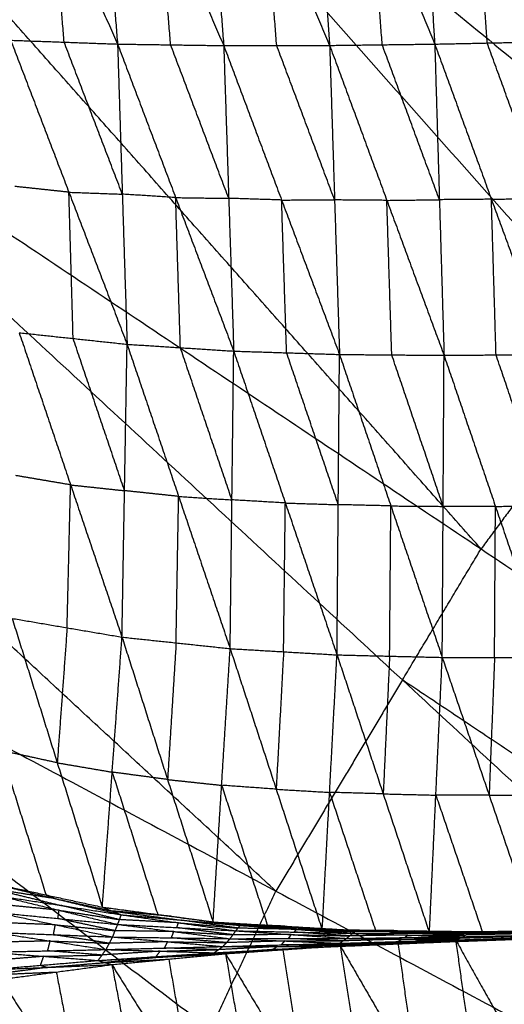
# Model space of a CAD drawing. Header units: millimetres. Extents: x -106 to 110, y -96 to 120.
# Tile 314 of 656: x -31 to -27, y 27 to 36. Entities that reach past the tile are written whole.
import ezdxf

# ---------------------------------------------------------------- set-up
doc = ezdxf.new("R2010")
doc.units = ezdxf.units.MM
doc.header["$MEASUREMENT"] = 0
doc.layers.add('Default', color=7, linetype='Continuous', true_color=0x000000)

msp = doc.modelspace()

# ---------------------------------------------------------------- linework, layer by layer
at = {"layer": 'Default'}
for points in [[(-28.5306, 42.3051, 3.8092), (-23.658, 35.5851, 3.779), (-18.7854, 28.865, 3.7488)], [(-28.5306, 42.3051, 3.8092), (-22.7796, 36.5541, 3.779), (-17.0287, 30.8032, 3.7488)], [(-25.0723, 34.0246, 3.779), (-27.5086, 37.3846, 3.7941), (-29.9449, 40.7446, 3.8092)], [(-31.3592, 39.1841, 3.8092), (-25.8514, 32.9741, 3.779), (-20.3436, 26.764, 3.7488)], [(-31.3592, 39.1841, 3.8092), (-25.0723, 34.0246, 3.779), (-18.7854, 28.865, 3.7488)], [(-27.6768, 38.2704, -2.8485), (-27.5894, 36.9362, -2.9766), (-27.502, 35.6019, -3.1047)], [(-27.6768, 38.2704, -2.8485), (-27.141, 36.9454, -2.9853), (-26.6053, 35.6204, -3.1221)], [(-30.4227, 38.1677, -2.7127), (-30.319, 36.8849, -2.8405), (-30.2153, 35.6021, -2.9682)], [(-30.4227, 38.1677, -2.7127), (-29.8649, 36.8784, -2.8719), (-29.3072, 35.5891, -3.0312)], [(-29.5096, 38.2033, -2.7737), (-29.4084, 36.8962, -2.9025), (-29.3072, 35.5891, -3.0312)], [(-29.5096, 38.2033, -2.7737), (-28.9554, 36.8969, -2.9245), (-28.4011, 35.5905, -3.0753)], [(-28.592, 38.2378, -2.8178), (-28.4966, 36.9142, -2.9466), (-28.4011, 35.5905, -3.0753)], [(-28.592, 38.2378, -2.8178), (-28.047, 36.9199, -2.9613), (-27.502, 35.6019, -3.1047)], [(-31.335, 38.1319, -2.631), (-30.7751, 36.867, -2.7996), (-30.2153, 35.6021, -2.9682)], [(-27.106, 31.2825, 3.779), (-29.8599, 34.3875, 3.7941), (-32.6138, 37.4926, 3.8092)], [(-27.9516, 35.5962, -3.09), (-27.9993, 36.258, -3.0256), (-28.047, 36.9199, -2.9613)], [(-27.0536, 35.6111, -3.1134), (-27.0973, 36.2783, -3.0494), (-27.141, 36.9454, -2.9853)], [(-30.6722, 35.6185, -2.9252), (-30.7237, 36.2428, -2.8624), (-30.7751, 36.867, -2.7996)], [(-29.7612, 35.5956, -2.9997), (-29.8131, 36.237, -2.9358), (-29.8649, 36.8784, -2.8719)], [(-28.8541, 35.5898, -3.0533), (-28.9048, 36.2434, -2.9889), (-28.9554, 36.8969, -2.9245)], [(-33.8683, 35.801, 3.8092), (-27.7784, 30.1607, 3.779), (-21.6884, 24.5204, 3.7488)], [(-33.8683, 35.801, 3.8092), (-27.106, 31.2825, 3.779), (-20.3436, 26.764, 3.7488)], [(-31.1291, 35.6349, -2.8822), (-30.6722, 35.6185, -2.9252), (-30.2153, 35.6021, -2.9682)], [(-31.1291, 35.6349, -2.8822), (-30.6315, 34.3342, -2.7761), (-30.1338, 33.0334, -2.67)], [(-30.1746, 34.3178, -2.8191), (-30.4234, 34.9681, -2.8721), (-30.6722, 35.6185, -2.9252)], [(-30.2153, 35.6021, -2.9682), (-30.1746, 34.3178, -2.8191), (-30.1338, 33.0334, -2.67)], [(-30.2153, 35.6021, -2.9682), (-29.7612, 35.5956, -2.9997), (-29.3072, 35.5891, -3.0312)], [(-30.2153, 35.6021, -2.9682), (-29.7185, 34.2885, -2.8483), (-29.2217, 32.9748, -2.7284)], [(-29.2644, 34.2819, -2.8798), (-29.5128, 34.9388, -2.9397), (-29.7612, 35.5956, -2.9997)], [(-29.3072, 35.5891, -3.0312), (-28.8541, 35.5898, -3.0533), (-28.4011, 35.5905, -3.0753)], [(-29.3072, 35.5891, -3.0312), (-29.2644, 34.2819, -2.8798), (-29.2217, 32.9748, -2.7284)], [(-29.3072, 35.5891, -3.0312), (-28.812, 34.2676, -2.9005), (-28.3169, 32.9461, -2.7698)], [(-28.359, 34.2683, -2.9226), (-28.6066, 34.9291, -2.9879), (-28.8541, 35.5898, -3.0533)], [(-28.4011, 35.5905, -3.0753), (-27.9516, 35.5962, -3.09), (-27.502, 35.6019, -3.1047)], [(-28.4011, 35.5905, -3.0753), (-28.359, 34.2683, -2.9226), (-28.3169, 32.9461, -2.7698)], [(-28.4011, 35.5905, -3.0753), (-27.9119, 34.2646, -2.9367), (-27.4227, 32.9387, -2.798)], [(-27.4623, 34.2703, -2.9514), (-27.707, 34.9332, -3.0207), (-27.9516, 35.5962, -3.09)], [(-27.502, 35.6019, -3.1047), (-27.0536, 35.6111, -3.1134), (-26.6053, 35.6204, -3.1221)], [(-27.502, 35.6019, -3.1047), (-27.4623, 34.2703, -2.9514), (-27.4227, 32.9387, -2.798)], [(-27.502, 35.6019, -3.1047), (-27.0174, 34.2739, -2.9601), (-26.5328, 32.9458, -2.8154)], [(-26.569, 34.2831, -2.9688), (-26.8113, 34.9471, -3.0411), (-27.0536, 35.6111, -3.1134)], [(-30.6315, 34.3342, -2.7761), (-30.8622, 34.3589, -2.7563), (-31.0929, 34.3836, -2.7365)], [(-30.5953, 33.0829, -2.6305), (-30.6134, 33.7085, -2.7033), (-30.6315, 34.3342, -2.7761)], [(-30.6315, 34.3342, -2.7761), (-30.403, 34.326, -2.7976), (-30.1746, 34.3178, -2.8191)], [(-29.7185, 34.2885, -2.8483), (-29.9465, 34.3031, -2.8337), (-30.1746, 34.3178, -2.8191)], [(-29.6778, 33.0041, -2.6992), (-29.6981, 33.6463, -2.7737), (-29.7185, 34.2885, -2.8483)], [(-29.7185, 34.2885, -2.8483), (-29.4915, 34.2852, -2.864), (-29.2644, 34.2819, -2.8798)], [(-28.812, 34.2676, -2.9005), (-29.0382, 34.2748, -2.8901), (-29.2644, 34.2819, -2.8798)], [(-28.812, 34.2676, -2.9005), (-28.5855, 34.268, -2.9115), (-28.359, 34.2683, -2.9226)], [(-28.7693, 32.9605, -2.7491), (-28.7907, 33.614, -2.8248), (-28.812, 34.2676, -2.9005)], [(-27.9119, 34.2646, -2.9367), (-28.1355, 34.2665, -2.9296), (-28.359, 34.2683, -2.9226)], [(-27.9119, 34.2646, -2.9367), (-27.6871, 34.2674, -2.944), (-27.4623, 34.2703, -2.9514)], [(-27.8698, 32.9424, -2.7839), (-27.8909, 33.6035, -2.8603), (-27.9119, 34.2646, -2.9367)], [(-27.0174, 34.2739, -2.9601), (-27.2399, 34.2721, -2.9557), (-27.4623, 34.2703, -2.9514)], [(-27.0174, 34.2739, -2.9601), (-26.7932, 34.2785, -2.9644), (-26.569, 34.2831, -2.9688)], [(-26.9777, 32.9423, -2.8067), (-26.9976, 33.6081, -2.8834), (-27.0174, 34.2739, -2.9601)], [(-28.8611, 28.3543, 3.779), (-31.9061, 31.1744, 3.7941), (-34.9511, 33.9946, 3.8092)], [(-31.0567, 33.1323, -2.5909), (-30.617, 31.83, -2.1449), (-30.1773, 30.5276, -1.6989)], [(-31.0567, 33.1323, -2.5909), (-30.5953, 33.0829, -2.6305), (-30.1338, 33.0334, -2.67)], [(-30.1556, 31.7805, -2.1845), (-30.3754, 32.4317, -2.4075), (-30.5953, 33.0829, -2.6305)], [(-30.1773, 30.5276, -1.6989), (-30.1556, 31.7805, -2.1845), (-30.1338, 33.0334, -2.67)], [(-30.1338, 33.0334, -2.67), (-29.693, 31.7312, -2.205), (-29.2522, 30.4291, -1.74)], [(-30.1338, 33.0334, -2.67), (-29.6778, 33.0041, -2.6992), (-29.2217, 32.9748, -2.7284)], [(-29.2369, 31.7019, -2.2342), (-29.4574, 32.353, -2.4667), (-29.6778, 33.0041, -2.6992)], [(-29.2522, 30.4291, -1.74), (-29.2369, 31.7019, -2.2342), (-29.2217, 32.9748, -2.7284)], [(-29.2217, 32.9748, -2.7284), (-28.78, 31.6752, -2.2493), (-28.3382, 30.3755, -1.7702)], [(-29.2217, 32.9748, -2.7284), (-28.7693, 32.9605, -2.7491), (-28.3169, 32.9461, -2.7698)], [(-28.3275, 31.6608, -2.27), (-28.5484, 32.3106, -2.5096), (-28.7693, 32.9605, -2.7491)], [(-28.3382, 30.3755, -1.7702), (-28.3275, 31.6608, -2.27), (-28.3169, 32.9461, -2.7698)], [(-28.3169, 32.9461, -2.7698), (-27.8774, 31.65, -2.2808), (-27.438, 30.3539, -1.7918)], [(-28.3169, 32.9461, -2.7698), (-27.8698, 32.9424, -2.7839), (-27.4227, 32.9387, -2.798)], [(-27.4303, 31.6463, -2.2949), (-27.6501, 32.2943, -2.5394), (-27.8698, 32.9424, -2.7839)], [(-27.4227, 32.9387, -2.798), (-26.9777, 32.9423, -2.8067), (-26.5328, 32.9458, -2.8154)], [(-25.8514, 32.9741, 3.779), (-26.4787, 32.1283, 3.779), (-27.106, 31.2825, 3.779)], [(-26.538, 31.6497, -2.3109), (-26.7579, 32.296, -2.5588), (-26.9777, 32.9423, -2.8067)], [(-27.438, 30.3539, -1.7918), (-27.4303, 31.6463, -2.2949), (-27.4227, 32.9387, -2.798)], [(-27.4227, 32.9387, -2.798), (-26.9829, 31.6461, -2.3022), (-26.5432, 30.3535, -1.8064)], [(-36.0338, 32.1882, 3.8092), (-29.4203, 27.172, 3.779), (-22.8068, 22.1557, 3.7488)], [(-36.0338, 32.1882, 3.8092), (-28.8611, 28.3543, 3.779), (-21.6884, 24.5204, 3.7488)], [(-30.617, 31.83, -2.1449), (-30.8519, 31.87, -2.1314), (-31.0868, 31.91, -2.1178)], [(-30.6471, 30.6076, -1.6718), (-30.632, 31.2188, -1.9084), (-30.617, 31.83, -2.1449)], [(-30.617, 31.83, -2.1449), (-30.3863, 31.8053, -2.1647), (-30.1556, 31.7805, -2.1845)], [(-29.693, 31.7312, -2.205), (-29.9243, 31.7559, -2.1947), (-30.1556, 31.7805, -2.1845)], [(-29.7147, 30.4784, -1.7195), (-29.7039, 31.1048, -1.9622), (-29.693, 31.7312, -2.205)], [(-29.693, 31.7312, -2.205), (-29.465, 31.7166, -2.2196), (-29.2369, 31.7019, -2.2342)], [(-28.78, 31.6752, -2.2493), (-29.0085, 31.6885, -2.2417), (-29.2369, 31.7019, -2.2342)], [(-28.7952, 30.4023, -1.7551), (-28.7876, 31.0387, -2.0022), (-28.78, 31.6752, -2.2493)], [(-28.78, 31.6752, -2.2493), (-28.5538, 31.668, -2.2596), (-28.3275, 31.6608, -2.27)], [(-27.8774, 31.65, -2.2808), (-28.1025, 31.6554, -2.2754), (-28.3275, 31.6608, -2.27)], [(-27.8881, 30.3647, -1.781), (-27.8828, 31.0073, -2.0309), (-27.8774, 31.65, -2.2808)], [(-27.8774, 31.65, -2.2808), (-27.6539, 31.6481, -2.2879), (-27.4303, 31.6463, -2.2949)], [(-26.9829, 31.6461, -2.3022), (-27.2066, 31.6462, -2.2986), (-27.4303, 31.6463, -2.2949)], [(-26.9906, 30.3537, -1.7991), (-26.9868, 30.9999, -2.0507), (-26.9829, 31.6461, -2.3022)], [(-26.9829, 31.6461, -2.3022), (-26.7605, 31.6479, -2.3066), (-26.538, 31.6497, -2.3109)], [(-27.7784, 30.1607, 3.779), (-27.4422, 30.7216, 3.779), (-27.106, 31.2825, 3.779)], [(-31.1169, 30.6876, -1.6447), (-30.7311, 29.4523, -0.7982), (-30.3453, 28.217, 0.0483)], [(-31.1169, 30.6876, -1.6447), (-30.6471, 30.6076, -1.6718), (-30.1773, 30.5276, -1.6989)], [(-30.6471, 30.6076, -1.6718), (-30.6891, 30.0299, -1.235), (-30.7311, 29.4523, -0.7982)], [(-30.3453, 28.217, 0.0483), (-30.2613, 29.3723, -0.8253), (-30.1773, 30.5276, -1.6989)], [(-30.1773, 30.5276, -1.6989), (-29.7878, 29.3089, -0.827), (-29.3983, 28.0902, 0.045)], [(-30.1773, 30.5276, -1.6989), (-29.7147, 30.4784, -1.7195), (-29.2522, 30.4291, -1.74)], [(-29.7147, 30.4784, -1.7195), (-29.7513, 29.8936, -1.2732), (-29.7878, 29.3089, -0.827)], [(-29.3983, 28.0902, 0.045), (-29.3252, 29.2596, -0.8475), (-29.2522, 30.4291, -1.74)], [(-29.2522, 30.4291, -1.74), (-28.8585, 29.226, -0.849), (-28.4648, 28.0228, 0.042)], [(-29.2522, 30.4291, -1.74), (-28.7952, 30.4023, -1.7551), (-28.3382, 30.3755, -1.7702)], [(-28.7952, 30.4023, -1.7551), (-28.8269, 29.8141, -1.302), (-28.8585, 29.226, -0.849)], [(-28.4648, 28.0228, 0.042), (-28.4015, 29.1992, -0.8641), (-28.3382, 30.3755, -1.7702)], [(-28.3382, 30.3755, -1.7702), (-27.9429, 29.1863, -0.8655), (-27.5476, 27.9972, 0.0393)], [(-28.3382, 30.3755, -1.7702), (-27.8881, 30.3647, -1.781), (-27.438, 30.3539, -1.7918)], [(-27.8881, 30.3647, -1.781), (-27.9155, 29.7755, -1.3232), (-27.9429, 29.1863, -0.8655)], [(-27.5476, 27.9972, 0.0393), (-27.4928, 29.1755, -0.8763), (-27.438, 30.3539, -1.7918)], [(-27.438, 30.3539, -1.7918), (-27.0371, 29.176, -0.8775), (-26.6362, 27.9982, 0.0367)], [(-27.438, 30.3539, -1.7918), (-26.9906, 30.3537, -1.7991), (-26.5432, 30.3535, -1.8064)], [(-26.9906, 30.3537, -1.7991), (-27.0138, 29.7649, -1.3383), (-27.0371, 29.176, -0.8775)], [(-30.3207, 25.2681, 3.779), (-33.6275, 27.7762, 3.7941), (-36.9342, 30.2843, 3.8092)], [(-27.7784, 30.1607, 3.779), (-28.3197, 29.2575, 3.779), (-28.8611, 28.3543, 3.779)], [(-21.016, 25.6422, 3.7488), (-24.3972, 27.9014, 3.7639), (-27.7784, 30.1607, 3.779)], [(-31.213, 29.557, -0.7963), (-31.0201, 28.9394, -0.3731), (-30.8272, 28.3217, 0.0502)], [(-30.7311, 29.4523, -0.7982), (-30.972, 29.5046, -0.7973), (-31.213, 29.557, -0.7963)], [(-30.7311, 29.4523, -0.7982), (-30.4962, 29.4123, -0.8117), (-30.2613, 29.3723, -0.8253)], [(-30.2613, 29.3723, -0.8253), (-30.0666, 28.763, -0.3893), (-29.8718, 28.1536, 0.0467)], [(-29.7878, 29.3089, -0.827), (-30.0245, 29.3406, -0.8261), (-30.2613, 29.3723, -0.8253)], [(-29.7878, 29.3089, -0.827), (-29.5565, 29.2843, -0.8372), (-29.3252, 29.2596, -0.8475)], [(-29.3252, 29.2596, -0.8475), (-29.1284, 28.6581, -0.402), (-28.9316, 28.0565, 0.0435)], [(-28.8585, 29.226, -0.849), (-29.0919, 29.2428, -0.8482), (-29.3252, 29.2596, -0.8475)], [(-28.8585, 29.226, -0.849), (-28.63, 29.2126, -0.8565), (-28.4015, 29.1992, -0.8641)], [(-28.4015, 29.1992, -0.8641), (-28.2039, 28.6046, -0.4117), (-28.0062, 28.01, 0.0406)], [(-27.9429, 29.1863, -0.8655), (-28.1722, 29.1928, -0.8648), (-28.4015, 29.1992, -0.8641)], [(-27.9429, 29.1863, -0.8655), (-27.7178, 29.1809, -0.8709), (-27.4928, 29.1755, -0.8763)], [(-27.0371, 29.176, -0.8775), (-27.2649, 29.1758, -0.8769), (-27.4928, 29.1755, -0.8763)], [(-27.4928, 29.1755, -0.8763), (-27.2923, 28.5866, -0.4191), (-27.0919, 27.9977, 0.038)], [(-27.0371, 29.176, -0.8775), (-26.8134, 29.1759, -0.8812), (-26.5897, 29.1759, -0.8848)], [(-31.3091, 28.4264, 0.052), (-30.8272, 28.3217, 0.0502), (-30.3453, 28.217, 0.0483)], [(-31.3091, 28.4264, 0.052), (-30.7464, 28.2891, 0.0029), (-30.1837, 28.1517, -0.0462)], [(-37.8347, 28.3805, 3.8092), (-30.7613, 24.0367, 3.779), (-23.688, 19.6929, 3.7488)], [(-37.8347, 28.3805, 3.8092), (-30.3207, 25.2681, 3.779), (-22.8068, 22.1557, 3.7488)], [(-31.2627, 28.369, -0.0214), (-30.9813, 28.3003, -0.046), (-30.7, 28.2316, -0.0705)], [(-30.7464, 28.2891, 0.0029), (-31.0046, 28.329, -0.0092), (-31.2627, 28.369, -0.0214)], [(-31.2163, 28.3115, -0.0948), (-30.7153, 28.1903, -0.0999), (-30.2144, 28.0691, -0.105)], [(-31.2163, 28.3115, -0.0948), (-30.7, 28.2316, -0.0705), (-30.1837, 28.1517, -0.0462)], [(-30.8272, 28.3217, 0.0502), (-30.7868, 28.3054, 0.0266), (-30.7464, 28.2891, 0.0029)], [(-29.4203, 27.172, 3.779), (-29.1407, 27.7631, 3.779), (-28.8611, 28.3543, 3.779)], [(-30.7153, 28.1903, -0.0999), (-30.9711, 28.2156, -0.1195), (-31.2268, 28.2409, -0.1391)], [(-30.7464, 28.2891, 0.0029), (-30.5055, 28.2367, 0.002), (-30.2645, 28.1843, 0.0011)], [(-30.199, 28.1104, -0.0756), (-30.4495, 28.171, -0.073), (-30.7, 28.2316, -0.0705)], [(-31.2374, 28.1702, -0.1834), (-30.7476, 28.0659, -0.1482), (-30.2578, 27.9617, -0.1129)], [(-31.2374, 28.1702, -0.1834), (-30.7259, 28.1197, -0.1442), (-30.2144, 28.0691, -0.105)], [(-30.7259, 28.1197, -0.1442), (-30.7206, 28.155, -0.1221), (-30.7153, 28.1903, -0.0999)], [(-30.7153, 28.1903, -0.0999), (-30.4572, 28.1504, -0.0877), (-30.199, 28.1104, -0.0756)], [(-30.3453, 28.217, 0.0483), (-30.2645, 28.1843, 0.0011), (-30.1837, 28.1517, -0.0462)], [(-30.3453, 28.217, 0.0483), (-29.8718, 28.1536, 0.0467), (-29.3983, 28.0902, 0.045)], [(-30.3453, 28.217, 0.0483), (-29.7561, 28.1388, 0.0175), (-29.1668, 28.0605, -0.0133)], [(-30.2645, 28.1843, 0.0011), (-29.9699, 28.1452, -0.0143), (-29.6752, 28.1061, -0.0298)], [(-29.7561, 28.1388, 0.0175), (-30.0103, 28.1616, 0.0093), (-30.2645, 28.1843, 0.0011)], [(-30.2144, 28.0691, -0.105), (-30.199, 28.1104, -0.0756), (-30.1837, 28.1517, -0.0462)], [(-30.1837, 28.1517, -0.0462), (-29.6936, 28.0831, -0.0489), (-29.2035, 28.0144, -0.0515)], [(-30.1837, 28.1517, -0.0462), (-29.6752, 28.1061, -0.0298), (-29.1668, 28.0605, -0.0133)], [(-29.8718, 28.1536, 0.0467), (-29.8139, 28.1462, 0.0321), (-29.7561, 28.1388, 0.0175)], [(-30.7476, 28.0659, -0.1482), (-31.0005, 28.0758, -0.1698), (-31.2535, 28.0856, -0.1914)], [(-30.7637, 27.9814, -0.1562), (-30.7556, 28.0237, -0.1522), (-30.7476, 28.0659, -0.1482)], [(-30.7476, 28.0659, -0.1482), (-30.4918, 28.0407, -0.1286), (-30.2361, 28.0154, -0.109)], [(-30.2361, 28.0154, -0.109), (-30.481, 28.0675, -0.1266), (-30.7259, 28.1197, -0.1442)], [(-30.2578, 27.9617, -0.1129), (-30.2361, 28.0154, -0.109), (-30.2144, 28.0691, -0.105)], [(-30.2144, 28.0691, -0.105), (-29.7336, 28.008, -0.0797), (-29.2528, 27.9469, -0.0544)], [(-30.2144, 28.0691, -0.105), (-29.7089, 28.0418, -0.0783), (-29.2035, 28.0144, -0.0515)], [(-29.6936, 28.0831, -0.0489), (-29.9463, 28.0967, -0.0622), (-30.199, 28.1104, -0.0756)], [(-29.7561, 28.1388, 0.0175), (-29.5193, 28.1071, 0.0167), (-29.2825, 28.0754, 0.0158)], [(-29.7089, 28.0418, -0.0783), (-29.7012, 28.0624, -0.0636), (-29.6936, 28.0831, -0.0489)], [(-29.6936, 28.0831, -0.0489), (-29.4393, 28.0603, -0.0407), (-29.1851, 28.0375, -0.0324)], [(-29.1851, 28.0375, -0.0324), (-29.4302, 28.0718, -0.0311), (-29.6752, 28.1061, -0.0298)], [(-29.3983, 28.0902, 0.045), (-29.2825, 28.0754, 0.0158), (-29.1668, 28.0605, -0.0133)], [(-29.3983, 28.0902, 0.045), (-28.9316, 28.0565, 0.0435), (-28.4648, 28.0228, 0.042)], [(-29.3983, 28.0902, 0.045), (-28.7831, 28.0541, 0.0261), (-28.1678, 28.018, 0.0073)], [(-29.2825, 28.0754, 0.0158), (-28.9749, 28.0573, 0.0064), (-28.6673, 28.0393, -0.003)], [(-28.7831, 28.0541, 0.0261), (-29.0328, 28.0647, 0.021), (-29.2825, 28.0754, 0.0158)], [(-29.2035, 28.0144, -0.0515), (-29.1851, 28.0375, -0.0324), (-29.1668, 28.0605, -0.0133)], [(-29.1668, 28.0605, -0.0133), (-28.6861, 28.0266, -0.0154), (-28.2055, 27.9927, -0.0175)], [(-29.1668, 28.0605, -0.0133), (-28.6673, 28.0393, -0.003), (-28.1678, 28.018, 0.0073)], [(-28.9316, 28.0565, 0.0435), (-28.8573, 28.0553, 0.0348), (-28.7831, 28.0541, 0.0261)], [(-31.2696, 28.0011, -0.1994), (-30.7916, 27.9275, -0.1473), (-30.3136, 27.854, -0.0952)], [(-31.2696, 28.0011, -0.1994), (-30.7637, 27.9814, -0.1562), (-30.2578, 27.9617, -0.1129)], [(-30.2857, 27.9078, -0.1041), (-30.5247, 27.9446, -0.1301), (-30.7637, 27.9814, -0.1562)], [(-29.7336, 28.008, -0.0797), (-29.9848, 28.0117, -0.0943), (-30.2361, 28.0154, -0.109)], [(-29.7553, 27.9543, -0.0837), (-29.7445, 27.9811, -0.0817), (-29.7336, 28.008, -0.0797)], [(-29.7336, 28.008, -0.0797), (-29.4809, 27.9943, -0.0663), (-29.2281, 27.9807, -0.053)], [(-29.2281, 27.9807, -0.053), (-29.4685, 28.0112, -0.0656), (-29.7089, 28.0418, -0.0783)], [(-29.2528, 27.9469, -0.0544), (-29.2281, 27.9807, -0.053), (-29.2035, 28.0144, -0.0515)], [(-28.7294, 27.982, -0.0345), (-28.9787, 27.9813, -0.0437), (-29.2281, 27.9807, -0.053)], [(-29.2035, 28.0144, -0.0515), (-28.7294, 27.982, -0.0345), (-28.2553, 27.9495, -0.0174)], [(-29.2035, 28.0144, -0.0515), (-28.7045, 28.0036, -0.0345), (-28.2055, 27.9927, -0.0175)], [(-28.6861, 28.0266, -0.0154), (-28.9356, 28.0321, -0.0239), (-29.1851, 28.0375, -0.0324)], [(-28.7831, 28.0541, 0.0261), (-28.5497, 28.0373, 0.0254), (-28.3163, 28.0204, 0.0246)], [(-28.754, 27.9482, -0.0359), (-28.7417, 27.9651, -0.0352), (-28.7294, 27.982, -0.0345)], [(-28.7294, 27.982, -0.0345), (-28.4799, 27.9765, -0.0259), (-28.2304, 27.9711, -0.0174)], [(-28.7045, 28.0036, -0.0345), (-28.6953, 28.0151, -0.025), (-28.6861, 28.0266, -0.0154)], [(-28.2304, 27.9711, -0.0174), (-28.4674, 27.9873, -0.026), (-28.7045, 28.0036, -0.0345)], [(-28.6861, 28.0266, -0.0154), (-28.4364, 28.016, -0.0102), (-28.1867, 28.0054, -0.0051)], [(-28.1867, 28.0054, -0.0051), (-28.427, 28.0223, -0.0041), (-28.6673, 28.0393, -0.003)], [(-28.4648, 28.0228, 0.042), (-28.3163, 28.0204, 0.0246), (-28.1678, 28.018, 0.0073)], [(-28.4648, 28.0228, 0.042), (-28.0062, 28.01, 0.0406), (-27.5476, 27.9972, 0.0393)], [(-28.4648, 28.0228, 0.042), (-27.8215, 28.0154, 0.0305), (-27.1782, 28.008, 0.0189)], [(-28.3163, 28.0204, 0.0246), (-27.9947, 28.0167, 0.0189), (-27.673, 28.013, 0.0131)], [(-27.8215, 28.0154, 0.0305), (-28.0689, 28.0179, 0.0276), (-28.3163, 28.0204, 0.0246)], [(-28.2553, 27.9495, -0.0174), (-28.2304, 27.9711, -0.0174), (-28.2055, 27.9927, -0.0175)], [(-27.7336, 27.9783, -0.0067), (-27.982, 27.9747, -0.0121), (-28.2304, 27.9711, -0.0174)], [(-28.2055, 27.9927, -0.0175), (-28.1867, 28.0054, -0.0051), (-28.1678, 28.018, 0.0073)], [(-28.2055, 27.9927, -0.0175), (-27.71, 27.993, -0.0075), (-27.2145, 27.9933, 0.0025)], [(-28.2055, 27.9927, -0.0175), (-27.7336, 27.9783, -0.0067), (-27.2616, 27.9638, 0.004)], [(-27.6912, 28.0057, 0.0049), (-27.9389, 28.0055, -0.0001), (-28.1867, 28.0054, -0.0051)], [(-28.1678, 28.018, 0.0073), (-27.6912, 28.0057, 0.0049), (-27.2145, 27.9933, 0.0025)], [(-28.1678, 28.018, 0.0073), (-27.673, 28.013, 0.0131), (-27.1782, 28.008, 0.0189)], [(-28.0062, 28.01, 0.0406), (-27.9139, 28.0127, 0.0356), (-27.8215, 28.0154, 0.0305)], [(-27.8215, 28.0154, 0.0305), (-27.5922, 28.009, 0.0298), (-27.3629, 28.0026, 0.0291)], [(-27.7584, 27.9567, -0.0067), (-27.746, 27.9675, -0.0067), (-27.7336, 27.9783, -0.0067)], [(-27.7336, 27.9783, -0.0067), (-27.4858, 27.9784, -0.0017), (-27.2381, 27.9786, 0.0033)], [(-27.71, 27.993, -0.0075), (-27.7006, 27.9993, -0.0013), (-27.6912, 28.0057, 0.0049)], [(-27.2381, 27.9786, 0.0033), (-27.474, 27.9858, -0.0021), (-27.71, 27.993, -0.0075)], [(-27.6912, 28.0057, 0.0049), (-27.4438, 28.0032, 0.0078), (-27.1964, 28.0007, 0.0107)], [(-27.1964, 28.0007, 0.0107), (-27.4347, 28.0068, 0.0119), (-27.673, 28.013, 0.0131)], [(-27.5476, 27.9972, 0.0393), (-27.3629, 28.0026, 0.0291), (-27.1782, 28.008, 0.0189)], [(-27.5476, 27.9972, 0.0393), (-27.0919, 27.9977, 0.038), (-26.6362, 27.9982, 0.0367)], [(-27.3877, 27.921, 0.0238), (-26.8556, 27.9471, 0.03), (-26.3236, 27.9732, 0.0361)], [(-27.3629, 28.0026, 0.0291), (-27.135, 28.0028, 0.0285), (-26.9072, 28.0031, 0.0278)], [(-27.323, 27.9358, 0.0387), (-26.8233, 27.9545, 0.0374), (-26.3236, 27.9732, 0.0361)], [(-27.2616, 27.9638, 0.004), (-27.2381, 27.9786, 0.0033), (-27.2145, 27.9933, 0.0025)], [(-27.2616, 27.9638, 0.004), (-26.7653, 27.975, 0.0088), (-26.269, 27.9862, 0.0136)], [(-26.7418, 27.9897, 0.0081), (-26.9899, 27.9842, 0.0057), (-27.2381, 27.9786, 0.0033)], [(-27.2145, 27.9933, 0.0025), (-26.7212, 28.0007, 0.0072), (-26.2278, 28.0081, 0.0118)], [(-27.2145, 27.9933, 0.0025), (-27.1964, 28.0007, 0.0107), (-27.1782, 28.008, 0.0189)], [(-27.2145, 27.9933, 0.0025), (-26.7418, 27.9897, 0.0081), (-26.269, 27.9862, 0.0136)], [(-26.703, 28.008, 0.0154), (-26.9497, 28.0043, 0.0131), (-27.1964, 28.0007, 0.0107)], [(-27.1782, 28.008, 0.0189), (-26.6873, 28.0129, 0.0214), (-26.1963, 28.0178, 0.0238)], [(-27.1782, 28.008, 0.0189), (-26.703, 28.008, 0.0154), (-26.2278, 28.0081, 0.0118)], [(-27.1782, 28.008, 0.0189), (-26.9072, 28.0031, 0.0278), (-26.6362, 27.9982, 0.0367)], [(-26.9072, 28.0031, 0.0278), (-26.9995, 28.0004, 0.0329), (-27.0919, 27.9977, 0.038)], [(-26.9072, 28.0031, 0.0278), (-26.7972, 28.008, 0.0246), (-26.6873, 28.0129, 0.0214)], [(-26.4163, 28.008, 0.0303), (-26.6617, 28.0055, 0.0291), (-26.9072, 28.0031, 0.0278)], [(-30.7916, 27.9275, -0.1473), (-31.0414, 27.922, -0.1666), (-31.2911, 27.9164, -0.1859)], [(-30.8132, 27.8429, -0.1338), (-30.8024, 27.8852, -0.1405), (-30.7916, 27.9275, -0.1473)], [(-30.7916, 27.9275, -0.1473), (-30.5386, 27.9177, -0.1257), (-30.2857, 27.9078, -0.1041)], [(-30.3136, 27.854, -0.0952), (-30.2857, 27.9078, -0.1041), (-30.2578, 27.9617, -0.1129)], [(-29.7863, 27.9208, -0.078), (-30.036, 27.9143, -0.091), (-30.2857, 27.9078, -0.1041)], [(-30.2578, 27.9617, -0.1129), (-29.7863, 27.9208, -0.078), (-29.3148, 27.8799, -0.043)], [(-30.2578, 27.9617, -0.1129), (-29.7553, 27.9543, -0.0837), (-29.2528, 27.9469, -0.0544)], [(-29.8142, 27.867, -0.0691), (-29.8002, 27.8939, -0.0735), (-29.7863, 27.9208, -0.078)], [(-29.7863, 27.9208, -0.078), (-29.535, 27.9171, -0.0633), (-29.2838, 27.9134, -0.0487)], [(-29.2838, 27.9134, -0.0487), (-29.5195, 27.9338, -0.0662), (-29.7553, 27.9543, -0.0837)], [(-29.3893, 27.8263, -0.0067), (-28.8502, 27.8565, 0.0174), (-28.311, 27.8867, 0.0415)], [(-29.3148, 27.8799, -0.043), (-29.2838, 27.9134, -0.0487), (-29.2528, 27.9469, -0.0544)], [(-29.3148, 27.8799, -0.043), (-28.8158, 27.8938, -0.0265), (-28.3169, 27.9077, -0.0101)], [(-29.2917, 27.8188, 0.0444), (-28.8013, 27.8528, 0.043), (-28.311, 27.8867, 0.0415)], [(-28.7849, 27.9273, -0.0322), (-29.0343, 27.9204, -0.0405), (-29.2838, 27.9134, -0.0487)], [(-29.2528, 27.9469, -0.0544), (-28.754, 27.9482, -0.0359), (-28.2553, 27.9495, -0.0174)], [(-29.2528, 27.9469, -0.0544), (-28.7849, 27.9273, -0.0322), (-28.3169, 27.9077, -0.0101)], [(-28.8527, 27.8793, -0.015), (-28.6032, 27.8862, -0.0067), (-28.3538, 27.8932, 0.0015)], [(-28.8158, 27.8938, -0.0265), (-28.8004, 27.9106, -0.0294), (-28.7849, 27.9273, -0.0322)], [(-28.3538, 27.8932, 0.0015), (-28.5848, 27.8935, -0.0125), (-28.8158, 27.8938, -0.0265)], [(-28.7849, 27.9273, -0.0322), (-28.5355, 27.928, -0.023), (-28.2861, 27.9286, -0.0137)], [(-28.2861, 27.9286, -0.0137), (-28.5201, 27.9384, -0.0248), (-28.754, 27.9482, -0.0359)], [(-28.3906, 27.8786, 0.0131), (-27.8568, 27.9072, 0.0259), (-27.323, 27.9358, 0.0387)], [(-28.3906, 27.8786, 0.0131), (-27.8892, 27.8998, 0.0184), (-27.3877, 27.921, 0.0238)], [(-28.3906, 27.8786, 0.0131), (-28.3538, 27.8932, 0.0015), (-28.3169, 27.9077, -0.0101)], [(-28.3906, 27.8786, 0.0131), (-28.3508, 27.8826, 0.0273), (-28.311, 27.8867, 0.0415)], [(-27.8523, 27.9144, 0.0069), (-28.103, 27.9038, 0.0042), (-28.3538, 27.8932, 0.0015)], [(-28.3508, 27.8826, 0.0273), (-28.0839, 27.8969, 0.0337), (-27.817, 27.9112, 0.0401)], [(-27.8568, 27.9072, 0.0259), (-28.1038, 27.8949, 0.0266), (-28.3508, 27.8826, 0.0273)], [(-28.3169, 27.9077, -0.0101), (-28.2861, 27.9286, -0.0137), (-28.2553, 27.9495, -0.0174)], [(-28.3169, 27.9077, -0.0101), (-27.8181, 27.9222, -0.0006), (-27.3193, 27.9366, 0.0088)], [(-28.3169, 27.9077, -0.0101), (-27.8523, 27.9144, 0.0069), (-27.3877, 27.921, 0.0238)], [(-28.311, 27.8867, 0.0415), (-27.817, 27.9112, 0.0401), (-27.323, 27.9358, 0.0387)], [(-28.311, 27.8867, 0.0415), (-28.1289, 26.7323, -0.9081), (-27.9469, 25.5779, -1.8578)], [(-28.311, 27.8867, 0.0415), (-27.656, 26.7539, -0.9164), (-27.0011, 25.6212, -1.8744)], [(-27.7873, 27.943, -0.0043), (-28.0367, 27.9358, -0.009), (-28.2861, 27.9286, -0.0137)], [(-28.2553, 27.9495, -0.0174), (-27.7584, 27.9567, -0.0067), (-27.2616, 27.9638, 0.004)], [(-28.2553, 27.9495, -0.0174), (-27.7873, 27.943, -0.0043), (-27.3193, 27.9366, 0.0088)], [(-27.8892, 27.8998, 0.0184), (-27.8707, 27.9071, 0.0127), (-27.8523, 27.9144, 0.0069)], [(-27.8892, 27.8998, 0.0184), (-27.873, 27.9035, 0.0222), (-27.8568, 27.9072, 0.0259)], [(-27.8568, 27.9072, 0.0259), (-27.6061, 27.9178, 0.0286), (-27.3554, 27.9284, 0.0313)], [(-27.8523, 27.9144, 0.0069), (-27.6029, 27.9216, 0.0116), (-27.3535, 27.9288, 0.0163)], [(-27.8181, 27.9222, -0.0006), (-27.8027, 27.9326, -0.0025), (-27.7873, 27.943, -0.0043)], [(-27.3535, 27.9288, 0.0163), (-27.5858, 27.9255, 0.0078), (-27.8181, 27.9222, -0.0006)], [(-27.817, 27.9112, 0.0401), (-27.7365, 27.3326, -0.4381), (-27.656, 26.7539, -0.9164)], [(-27.7873, 27.943, -0.0043), (-27.5389, 27.9466, 0.0011), (-27.2905, 27.9502, 0.0064)], [(-27.2905, 27.9502, 0.0064), (-27.5244, 27.9534, -0.0001), (-27.7584, 27.9567, -0.0067)], [(-27.3877, 27.921, 0.0238), (-26.884, 27.9392, 0.0258), (-26.3803, 27.9574, 0.0278)], [(-27.3877, 27.921, 0.0238), (-27.3535, 27.9288, 0.0163), (-27.3193, 27.9366, 0.0088)], [(-27.3877, 27.921, 0.0238), (-27.3554, 27.9284, 0.0313), (-27.323, 27.9358, 0.0387)], [(-27.3554, 27.9284, 0.0313), (-27.0893, 27.9415, 0.0344), (-26.8233, 27.9545, 0.0374)], [(-26.8556, 27.9471, 0.03), (-27.1055, 27.9378, 0.0306), (-27.3554, 27.9284, 0.0313)], [(-26.8498, 27.947, 0.0183), (-27.1016, 27.9379, 0.0173), (-27.3535, 27.9288, 0.0163)], [(-27.323, 27.9358, 0.0387), (-27.1621, 26.7785, -0.9178), (-27.0011, 25.6212, -1.8744)], [(-27.323, 27.9358, 0.0387), (-26.6867, 26.797, -0.9232), (-26.0503, 25.6582, -1.8851)], [(-27.3193, 27.9366, 0.0088), (-26.8196, 27.9516, 0.0129), (-26.3198, 27.9666, 0.0171)], [(-27.3193, 27.9366, 0.0088), (-27.2905, 27.9502, 0.0064), (-27.2616, 27.9638, 0.004)], [(-27.3193, 27.9366, 0.0088), (-26.8498, 27.947, 0.0183), (-26.3803, 27.9574, 0.0278)], [(-26.7907, 27.9652, 0.0106), (-27.0406, 27.9577, 0.0085), (-27.2905, 27.9502, 0.0064)], [(-27.2616, 27.9638, 0.004), (-26.7907, 27.9652, 0.0106), (-26.3198, 27.9666, 0.0171)], [(-31.3127, 27.8317, -0.1724), (-30.8132, 27.8429, -0.1338), (-30.3136, 27.854, -0.0952)], [(-31.3127, 27.8317, -0.1724), (-30.8474, 27.7961, -0.1055), (-30.3821, 27.7606, -0.0386)], [(-30.8474, 27.7961, -0.1055), (-30.5977, 27.8017, -0.0862), (-30.3479, 27.8073, -0.0669)], [(-30.3479, 27.8073, -0.0669), (-30.5805, 27.8251, -0.1003), (-30.8132, 27.8429, -0.1338)], [(-30.3821, 27.7606, -0.0386), (-30.3479, 27.8073, -0.0669), (-30.3136, 27.854, -0.0952)], [(-30.3821, 27.7606, -0.0386), (-29.8857, 27.7935, -0.0226), (-29.3893, 27.8263, -0.0067)], [(-30.3821, 27.7606, -0.0386), (-29.8369, 27.7897, 0.0029), (-29.2917, 27.8188, 0.0444)], [(-29.8515, 27.8402, -0.0509), (-30.0997, 27.8237, -0.0589), (-30.3479, 27.8073, -0.0669)], [(-30.3136, 27.854, -0.0952), (-29.8142, 27.867, -0.0691), (-29.3148, 27.8799, -0.043)], [(-30.3136, 27.854, -0.0952), (-29.8515, 27.8402, -0.0509), (-29.3893, 27.8263, -0.0067)], [(-30.2638, 27.725, 0.0474), (-29.7777, 27.7719, 0.0459), (-29.2917, 27.8188, 0.0444)], [(-29.8857, 27.7935, -0.0226), (-29.8686, 27.8168, -0.0368), (-29.8515, 27.8402, -0.0509)], [(-29.8515, 27.8402, -0.0509), (-29.6018, 27.8466, -0.0379), (-29.3521, 27.8531, -0.0248)], [(-29.8369, 27.7897, 0.0029), (-29.5887, 27.8061, 0.0109), (-29.3405, 27.8226, 0.0189)], [(-29.3521, 27.8531, -0.0248), (-29.5831, 27.8601, -0.047), (-29.8142, 27.867, -0.0691)], [(-29.3893, 27.8263, -0.0067), (-29.3521, 27.8531, -0.0248), (-29.3148, 27.8799, -0.043)], [(-29.3893, 27.8263, -0.0067), (-28.89, 27.8525, 0.0032), (-28.3906, 27.8786, 0.0131)], [(-29.3893, 27.8263, -0.0067), (-29.3405, 27.8226, 0.0189), (-29.2917, 27.8188, 0.0444)], [(-28.8527, 27.8793, -0.015), (-29.1024, 27.8662, -0.0199), (-29.3521, 27.8531, -0.0248)], [(-28.8502, 27.8565, 0.0174), (-29.0953, 27.8395, 0.0182), (-29.3405, 27.8226, 0.0189)], [(-29.3405, 27.8226, 0.0189), (-29.0709, 27.8377, 0.0309), (-28.8013, 27.8528, 0.043)], [(-29.3148, 27.8799, -0.043), (-28.8527, 27.8793, -0.015), (-28.3906, 27.8786, 0.0131)], [(-29.2917, 27.8188, 0.0444), (-29.0906, 26.6718, -0.8948), (-28.8894, 25.5247, -1.8341)], [(-29.2917, 27.8188, 0.0444), (-28.6193, 26.6984, -0.9067), (-27.9469, 25.5779, -1.8578)], [(-28.89, 27.8525, 0.0032), (-28.8714, 27.8659, -0.0059), (-28.8527, 27.8793, -0.015)], [(-28.89, 27.8525, 0.0032), (-28.8701, 27.8545, 0.0103), (-28.8502, 27.8565, 0.0174)], [(-28.8502, 27.8565, 0.0174), (-28.6005, 27.8696, 0.0224), (-28.3508, 27.8826, 0.0273)], [(-28.8013, 27.8528, 0.043), (-28.7103, 27.2756, -0.4319), (-28.6193, 26.6984, -0.9067)], [(-31.367, 27.6782, -0.0864), (-30.8745, 27.7194, -0.0625), (-30.3821, 27.7606, -0.0386)], [(-31.367, 27.6782, -0.0864), (-30.8154, 27.7016, -0.0195), (-30.2638, 27.725, 0.0474)], [(-30.8474, 27.7961, -0.1055), (-31.0936, 27.7755, -0.1174), (-31.3399, 27.755, -0.1294)], [(-31.2141, 27.599, 0.0504), (-30.739, 27.662, 0.0489), (-30.2638, 27.725, 0.0474)], [(-30.8745, 27.7194, -0.0625), (-30.861, 27.7578, -0.084), (-30.8474, 27.7961, -0.1055)], [(-30.8745, 27.7194, -0.0625), (-30.845, 27.7105, -0.041), (-30.8154, 27.7016, -0.0195)], [(-30.8154, 27.7016, -0.0195), (-30.5692, 27.7222, -0.0076), (-30.323, 27.7428, 0.0044)], [(-30.3821, 27.7606, -0.0386), (-30.323, 27.7428, 0.0044), (-30.2638, 27.725, 0.0474)], [(-29.8369, 27.7897, 0.0029), (-30.0799, 27.7663, 0.0036), (-30.323, 27.7428, 0.0044)], [(-30.323, 27.7428, 0.0044), (-30.0504, 27.7574, 0.0251), (-29.7777, 27.7719, 0.0459)], [(-30.2638, 27.725, 0.0474), (-30.0465, 26.5913, -0.8772), (-29.8292, 25.4575, -1.8018)], [(-30.2638, 27.725, 0.0474), (-29.5766, 26.6249, -0.8933), (-28.8894, 25.5247, -1.8341)], [(-29.8857, 27.7935, -0.0226), (-29.8613, 27.7916, -0.0099), (-29.8369, 27.7897, 0.0029)], [(-29.7777, 27.7719, 0.0459), (-29.6772, 27.1984, -0.4237), (-29.5766, 26.6249, -0.8933)], [(-30.8154, 27.7016, -0.0195), (-31.053, 27.6701, -0.0188), (-31.2906, 27.6386, -0.018)], [(-31.2906, 27.6386, -0.018), (-31.0148, 27.6503, 0.0154), (-30.739, 27.662, 0.0489)], [(-30.739, 27.662, 0.0489), (-30.6303, 27.0951, -0.4134), (-30.5216, 26.5282, -0.8757)], [(-31.2141, 27.599, 0.0504), (-30.9853, 26.4862, -0.8541), (-30.7564, 25.3734, -1.7587)], [(-31.2141, 27.599, 0.0504), (-30.5216, 26.5282, -0.8757), (-29.8292, 25.4575, -1.8018)], [(-32.1464, 27.4353, 0.0535), (-31.4514, 26.4044, -0.8526), (-30.7564, 25.3734, -1.7587)]]:
    msp.add_open_spline(points, degree=2, dxfattribs=at)

doc.saveas('drawing.dxf')
